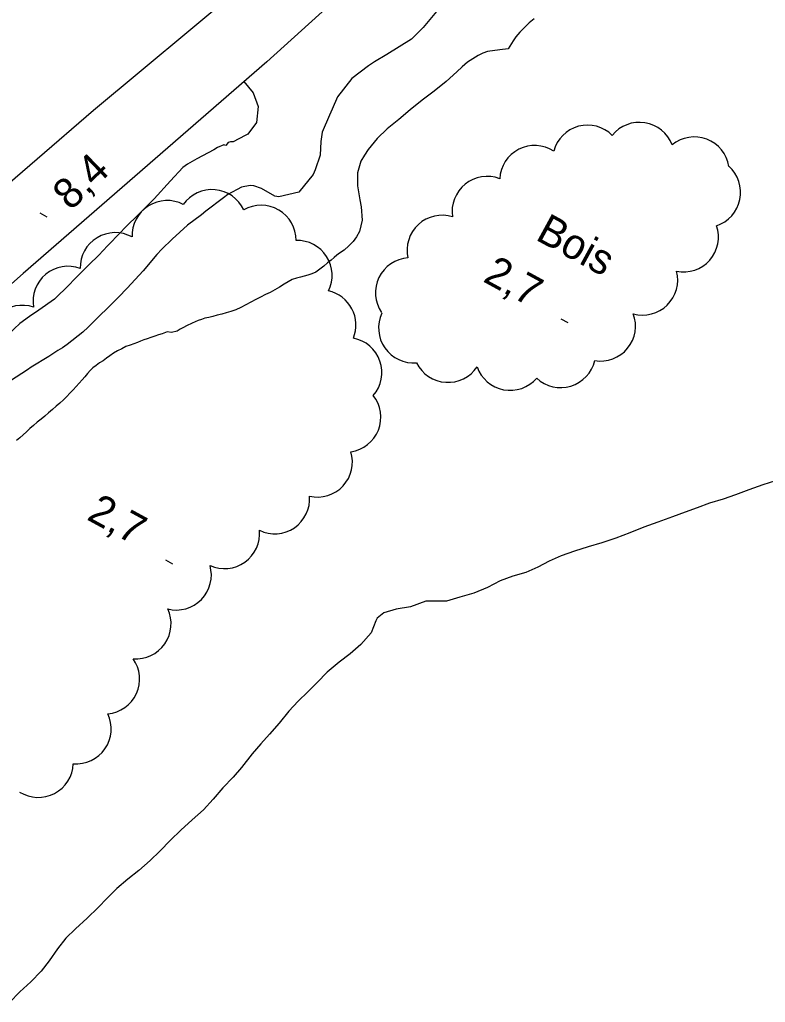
# Model space of a CAD drawing. Extents: x 219136 to 222520, y 5421589 to 5424530.
# Drawn here: x 220296 to 220369.8, y 5422721.2 to 5422818.4 of the extents above; entities that cross this region are included whole.
import ezdxf

# ---------------------------------------------------------------- set-up
doc = ezdxf.new("R2010")
doc.units = 0
for name, color, linetype in [('Level 2', 7, 'Continuous'), ('Level 21', 7, 'Continuous'), ('Level 3', 7, 'Continuous'), ('Level 4', 7, 'Continuous'), ('Level 44', 7, 'Continuous')]:
    doc.layers.add(name, color=color, linetype=linetype)

msp = doc.modelspace()

# ---------------------------------------------------------------- linework, layer by layer
at = {"layer": 'Level 2'}
for points in [[(220337.6, 5422819.62), (220335.97, 5422817.67), (220334.82, 5422816.51), (220332.36, 5422814.99), (220331.15, 5422814.27), (220330.56, 5422813.85), (220328.9, 5422812.6), (220327.49, 5422810.81), (220326.97, 5422809.59), (220326.7, 5422808.97), (220325.97, 5422807.3), (220325.83, 5422806.37), (220325.77, 5422805.02), (220325.27, 5422803.58), (220325.08, 5422803.1), (220323.65, 5422801.37), (220321.68, 5422800.91), (220321.3, 5422800.98)], [(220346.95, 5422818.53), (220346.46, 5422818.11), (220345.54, 5422817.18), (220345.14, 5422816.72), (220344.86, 5422816.33), (220344.38, 5422815.55), (220343.56, 5422815.46), (220342.34, 5422815.28), (220341.87, 5422815.12), (220341.39, 5422814.9), (220340.35, 5422814.21), (220339.83, 5422813.76), (220339.29, 5422813.28), (220338.23, 5422812.32), (220337.06, 5422811.35), (220335.86, 5422810.46), (220334.69, 5422809.5), (220333.56, 5422808.55), (220332.42, 5422807.64), (220331.42, 5422806.68), (220330.52, 5422805.57), (220330.15, 5422805.01), (220329.81, 5422804.44), (220329.46, 5422803.27), (220329.46, 5422801.98), (220329.7, 5422800.62), (220329.83, 5422799.92), (220329.92, 5422798.6), (220329.66, 5422797.47), (220329.38, 5422796.96), (220329.04, 5422796.47), (220328.62, 5422796.05)], [(220318.24, 5422812.3), (220319.14, 5422811.2), (220319.65, 5422809.83), (220319.49, 5422808.27), (220318.61, 5422807.1), (220318.37, 5422806.97), (220317.18, 5422806.34), (220316.91, 5422806.34), (220316.66, 5422806.27), (220316.45, 5422805.98)], [(220316.45, 5422805.98), (220316.24, 5422806.04), (220315.61, 5422805.77), (220315.26, 5422805.56), (220313.59, 5422804.65), (220312.65, 5422804.13), (220312.2, 5422803.8), (220310.96, 5422802.49), (220309.34, 5422800.71), (220308.61, 5422799.95), (220307.91, 5422799.26), (220306.46, 5422797.83), (220306.04, 5422797.39), (220304.75, 5422796.04), (220303.87, 5422795.12), (220302.9, 5422794.19), (220301.43, 5422792.73), (220300.95, 5422792.21), (220299.49, 5422790.77), (220297.96, 5422789.68), (220297.01, 5422789.06)], [(220321.3, 5422800.98), (220319.97, 5422801.73), (220319.23, 5422802), (220318.85, 5422802.01), (220318, 5422801.87), (220316.65, 5422801.15), (220316.2, 5422800.82), (220314.47, 5422799.47), (220314.04, 5422799.13), (220312.66, 5422798.11), (220311.15, 5422796.71), (220310.1, 5422795.71), (220309.61, 5422795.21), (220308.25, 5422793.59), (220306.69, 5422791.88), (220305.83, 5422790.99), (220305.36, 5422790.52), (220304.86, 5422790.02), (220303.82, 5422789.01), (220302.81, 5422788), (220302.29, 5422787.52), (220300.76, 5422786.3), (220300.29, 5422785.98), (220299.82, 5422785.69), (220298.93, 5422785.11), (220297.2, 5422784.04), (220296.81, 5422783.79), (220295.14, 5422782.69)], [(220328.62, 5422796.05), (220328.16, 5422795.63), (220327.7, 5422795.34), (220327.44, 5422795.12), (220327.16, 5422794.9), (220326.85, 5422794.64), (220326.49, 5422794.36), (220326.13, 5422794.06), (220325.74, 5422793.74), (220325.35, 5422793.46), (220324.96, 5422793.27), (220324.57, 5422793.15), (220324.2, 5422793.06), (220323.82, 5422792.97), (220323.42, 5422792.87), (220323.02, 5422792.71), (220322.61, 5422792.5), (220322.2, 5422792.25), (220321.76, 5422791.97), (220321.3, 5422791.71), (220320.83, 5422791.45), (220320.37, 5422791.23), (220319.88, 5422790.98), (220319.41, 5422790.73), (220318.91, 5422790.47), (220318.42, 5422790.22), (220317.94, 5422789.96), (220317.43, 5422789.74), (220316.94, 5422789.56), (220316.47, 5422789.42), (220316.04, 5422789.31), (220315.59, 5422789.18), (220315.15, 5422789.07), (220314.77, 5422788.97), (220314.37, 5422788.89), (220314.04, 5422788.77), (220313.7, 5422788.66), (220313.41, 5422788.54), (220313.13, 5422788.41), (220312.54, 5422788.15), (220312.26, 5422787.99), (220311.93, 5422787.8), (220311.62, 5422787.61), (220311.08, 5422787.49), (220310.65, 5422787.54), (220310.14, 5422787.36), (220309.79, 5422787.26), (220309.42, 5422787.12), (220309.03, 5422786.99), (220308.66, 5422786.86), (220308.33, 5422786.74), (220308, 5422786.61), (220307.69, 5422786.49), (220307.34, 5422786.36), (220306.97, 5422786.23), (220306.56, 5422786.08), (220306.14, 5422785.88), (220305.74, 5422785.66), (220305.34, 5422785.44), (220304.98, 5422785.18), (220304.63, 5422784.93), (220304.3, 5422784.69), (220303.96, 5422784.47), (220303.62, 5422784.23), (220303.3, 5422783.98), (220303.01, 5422783.72), (220302.75, 5422783.41), (220302.5, 5422783.09), (220302.24, 5422782.79), (220301.95, 5422782.47), (220301.65, 5422782.14), (220301.33, 5422781.82), (220301.02, 5422781.47), (220300.7, 5422781.16), (220300.37, 5422780.81), (220300.02, 5422780.49), (220299.65, 5422780.18), (220299.29, 5422779.85), (220298.9, 5422779.53), (220298.53, 5422779.21), (220298.16, 5422778.9), (220297.77, 5422778.6), (220297.42, 5422778.29), (220297.06, 5422777.97), (220296.72, 5422777.66), (220296.4, 5422777.35), (220296.07, 5422777.06), (220295.73, 5422776.8)], [(220297.01, 5422789.06), (220296.05, 5422788.37), (220294.95, 5422787.33)]]:
    msp.add_lwpolyline(points, dxfattribs=at)
at = {"layer": 'Level 21'}
for points in [[(220341.06, 5422832.88), (220320.49, 5422814.25), (220296.4, 5422793.32), (220278.59, 5422777.53), (220263.37, 5422765.21)], [(220261.48, 5422772.92), (220274.86, 5422784.46), (220292.17, 5422799.86), (220303.35, 5422809.47), (220317.69, 5422821.46)]]:
    msp.add_lwpolyline(points, dxfattribs=at)
at = {"layer": 'Level 3'}
for p, q in [((220298.05, 5422799.31), (220298.75, 5422798.92)), ((220349.58, 5422788.84), (220350.28, 5422788.46)), ((220310.47, 5422764.99), (220311.17, 5422764.61))]:
    msp.add_line(p, q, dxfattribs=at)
at = {"layer": 'Level 4'}
for points in [[(220370.83, 5422772.79), (220369.56, 5422772.42), (220368.18, 5422771.91), (220366.86, 5422771.42), (220365.64, 5422771), (220364.28, 5422770.58), (220363.06, 5422770.15), (220361.87, 5422769.7), (220360.62, 5422769.23), (220359.18, 5422768.72), (220357.8, 5422768.22), (220356.41, 5422767.66), (220355.02, 5422767.13), (220353.65, 5422766.68), (220352.28, 5422766.27), (220350.92, 5422765.84), (220349.63, 5422765.38), (220348.42, 5422764.86), (220347.3, 5422764.26), (220346.12, 5422763.75), (220344.85, 5422763.39), (220343.59, 5422762.9), (220342.33, 5422762.25), (220340.99, 5422761.68), (220339.58, 5422761.29), (220338.29, 5422760.91), (220336.84, 5422760.91), (220336.24, 5422760.9), (220334.72, 5422760.35), (220333.29, 5422760.1), (220332.08, 5422759.74), (220331.43, 5422759.23), (220331.27, 5422758.96), (220330.82, 5422757.78), (220329.8, 5422756.6), (220328.76, 5422755.68), (220327.64, 5422754.87), (220326.47, 5422753.88), (220325.47, 5422752.87), (220324.56, 5422751.94), (220323.61, 5422751.02), (220322.66, 5422750.02), (220321.72, 5422748.83), (220320.75, 5422747.74)], [(220320.75, 5422747.74), (220319.9, 5422746.79), (220319.05, 5422745.81), (220318, 5422744.44), (220317.16, 5422743.5), (220316.16, 5422742.43), (220315.2, 5422741.3), (220314.23, 5422740.26), (220313.12, 5422739.27), (220311.98, 5422738.23), (220310.98, 5422737.25), (220309.9, 5422736.16), (220308.96, 5422735.25), (220307.85, 5422734.26), (220306.76, 5422733.41), (220305.66, 5422732.48), (220304.71, 5422731.51), (220303.81, 5422730.59), (220302.73, 5422729.54), (220301.56, 5422728.48), (220300.63, 5422727.57), (220299.8, 5422726.51), (220298.97, 5422725.31), (220298.19, 5422724.31), (220297.16, 5422723.25), (220296.08, 5422722.25), (220295.03, 5422721.21)]]:
    msp.add_lwpolyline(points, dxfattribs=at)
at = {"layer": 'Level 44'}
for centre, start, end in [((220352.228, 5422804.534), 45.09105, 165.09105), ((220357.367, 5422804.809), 21.04361, 141.04361), ((220362.789, 5422803.368), 9.18051, 129.18051), ((220346.994, 5422802.519), 57.01133, 177.01133), ((220363.906, 5422801.333), 288.33599, 48.33599), ((220342.293, 5422799.466), 68.99044, 188.99044), ((220315.076, 5422798.156), 24.98695, 144.98695), ((220310.633, 5422797.074), 62.37945, 182.37945), ((220319.929, 5422796.608), 359.64189, 119.64189), ((220337.84, 5422795.618), 72.67947, 192.67947), ((220305.502, 5422793.895), 61.18126, 181.18126), ((220361.714, 5422796.933), 258.71174, 18.71174), ((220323.494, 5422793.124), 333.84761, 91.67181), ((220334.708, 5422791.402), 94.10481, 214.10481), ((220300.839, 5422790.574), 69.73289, 189.73289), ((220357.682, 5422792.67), 254.47811, 14.47811), ((220325.848, 5422788.217), 338.01857, 77.39968), ((220296.308, 5422786.709), 71.19958, 191.19958), ((220335.019, 5422787.932), 154.90973, 274.90973), ((220353.51, 5422788.121), 260.46746, 20.46746), ((220328.411, 5422783.517), 319.19547, 79.19064), ((220338.423, 5422786.011), 206.22936, 326.22936), ((220349.562, 5422785.489), 226.90803, 346.90803), ((220344.574, 5422785.224), 199.18219, 319.18219), ((220328.315, 5422779.105), 278.32387, 38.32388), ((220325.505, 5422774.662), 257.0476, 17.0476), ((220321.274, 5422771.031), 244.22625, 4.22625), ((220316.319, 5422767.582), 245.45547, 5.45547), ((220311.546, 5422763.49), 255.76793, 15.76793), ((220307.562, 5422758.654), 265.25536, 25.25536), ((220304.447, 5422753.201), 275.28359, 35.28359), ((220301.636, 5422748.267), 265.37108, 25.37108), ((220297.895, 5422744.949), 237.77811, 357.77811)]:
    msp.add_arc(centre, 3.464, start, end, dxfattribs=at)

# ---------------------------------------------------------------- texts
at = {"layer": 'Level 3'}
for s, rotation, p in [('8,4', 43.79526, (220301.09, 5422799.46)), ('2,7', 331.383, (220341.78, 5422792.58)), ('2,7', 331.383, (220302.58, 5422769.03))]:
    msp.add_text(s, height=3, rotation=rotation, dxfattribs=at).set_placement(p)
at = {"layer": 'Level 44'}
msp.add_text('Bois', height=3, rotation=331.35475, dxfattribs=at).set_placement((220346.97, 5422796.72))

doc.saveas('drawing.dxf')
